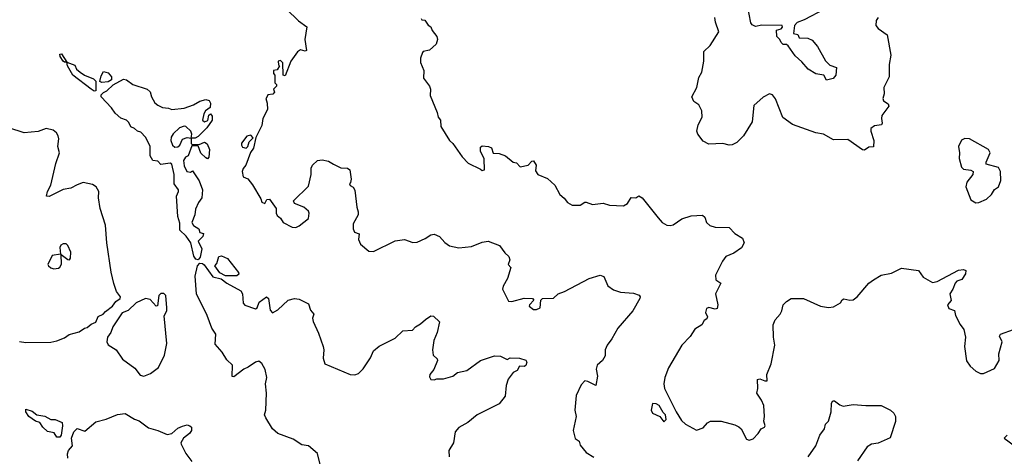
# Model space of a CAD drawing. Extents: x 2057697 to 2160550, y 827490 to 1016834.
# Tile 298 of 509: x 2117825 to 2124168, y 930058 to 932873. Entities that reach past the tile are written whole.
import ezdxf

# ---------------------------------------------------------------- set-up
doc = ezdxf.new("R2010")
doc.units = 0

msp = doc.modelspace()

# ---------------------------------------------------------------- linework, layer by layer
at = {"layer": '0CON20XD'}
for points in [[(2123009.6, 932940.4), (2122878.1, 932871.9), (2122833.8, 932855), (2122817.5, 932835), (2122810, 932785), (2122838.3, 932778.3), (2122847.5, 932755), (2122903.4, 932753.4), (2122930.3, 932740.3), (2122965, 932700), (2123017, 932607), (2123045, 932578.8), (2123086.7, 932565), (2123083.8, 932515), (2123065.9, 932494.1), (2123023, 932483), (2123005, 932516.2), (2122955, 932524.3), (2122905, 932554.2), (2122865, 932601.9), (2122820.9, 932640.9), (2122775, 932703.8), (2122765, 932712.5), (2122743.3, 932713.3), (2122730, 932725), (2122722.5, 932745), (2122702.5, 932765), (2122700, 932805), (2122730, 932815), (2122740, 932825), (2122737.5, 932835), (2122607.2, 932837.2), (2122565, 932829.4), (2122545, 932839.5), (2122535, 932852.5), (2122481.5, 933135)], [(2119545, 932941.2), (2119621.2, 932865), (2119675, 932826.2), (2119663.3, 932745), (2119673.3, 932675), (2119665, 932670), (2119635, 932679.2), (2119616, 932665), (2119571.2, 932605), (2119535, 932510), (2119522.5, 932515), (2119520, 932595), (2119505, 932610), (2119490, 932605), (2119493, 932583), (2119500, 932575), (2119485, 932550), (2119460, 932545), (2119460, 932525), (2119470, 932515), (2119470, 932465), (2119480, 932455), (2119480, 932445), (2119460, 932425), (2119467.5, 932405), (2119457, 932393), (2119425, 932387.5), (2119417, 932373), (2119410, 932365), (2119420, 932335), (2119420.8, 932295), (2119391.1, 932235), (2119385, 932190.8), (2119347, 932113), (2119330.9, 932045), (2119313, 932017), (2119281.3, 931935), (2119265, 931914.3), (2119259.2, 931895), (2119265, 931860), (2119295, 931846.2), (2119325, 931807.8), (2119378.8, 931718.8), (2119385.8, 931695.8), (2119405, 931687.5), (2119417, 931713), (2119435, 931716.7), (2119477.5, 931655), (2119477.5, 931625), (2119485, 931610), (2119505, 931592.5), (2119522.5, 931565), (2119580, 931535), (2119605, 931534), (2119625, 931543.8), (2119685, 931592), (2119690.8, 931625), (2119685, 931638.8), (2119655, 931663.8), (2119595, 931687.5), (2119590, 931705), (2119685, 931798.8), (2119703.8, 931875), (2119703.3, 931915), (2119712, 931935), (2119743.8, 931965), (2119775, 931970), (2119815, 931960), (2119847.5, 931942.5)], [(2120410.7, 932880.7), (2120415, 932872.5), (2120435, 932870), (2120457, 932837), (2120475, 932827.5), (2120483, 932803), (2120513.3, 932765), (2120516.7, 932745), (2120507.5, 932715), (2120465, 932676.2), (2120425, 932667.5), (2120419.3, 932660.7), (2120406.7, 932625), (2120406.4, 932596.4), (2120428.8, 932545), (2120426.2, 932495), (2120465.8, 932445), (2120472, 932425), (2120470, 932385), (2120515.8, 932275), (2120522, 932245), (2120535.7, 932225.7), (2120538.8, 932185), (2120595, 932093.8), (2120615.4, 932075), (2120675, 931989.4), (2120715, 931948), (2120795, 931910), (2120805, 931900), (2120820, 931905), (2120817.5, 931975), (2120794.2, 932025), (2120795, 932050), (2120805, 932060), (2120846.4, 932056.4), (2120865, 932047.5), (2120875, 932012.5), (2120915, 932010), (2120955.4, 931995.4), (2121004.2, 931954.2), (2121025, 931950), (2121050, 931925), (2121100, 931935), (2121125, 931960), (2121135, 931962.5), (2121152.5, 931935), (2121148.3, 931898.3), (2121162.5, 931875), (2121225, 931848), (2121271.9, 931805), (2121304.4, 931745), (2121332.5, 931722.5), (2121355, 931694.2), (2121385, 931676.2), (2121435, 931676.7), (2121465, 931696.2), (2121475, 931696.7), (2121515, 931681.2), (2121585, 931690.8), (2121625, 931678), (2121715, 931673.3), (2121741.7, 931688.3), (2121765, 931726.7), (2121795, 931723.3), (2121815, 931736.7), (2121836, 931725), (2121937.5, 931595), (2121965, 931565.6), (2121995, 931548), (2122015, 931545.8), (2122035, 931550), (2122090.9, 931589.1), (2122151.2, 931608.8), (2122225, 931612.9), (2122239.7, 931599.7), (2122250, 931565), (2122271.2, 931545), (2122305, 931535.7), (2122395, 931532), (2122432, 931495), (2122482.5, 931465), (2122493.1, 931435), (2122475, 931402.5), (2122425, 931367.1), (2122374.3, 931345), (2122351.9, 931315), (2122307.5, 931225), (2122310, 931195), (2122342.5, 931175), (2122308, 931105), (2122323.8, 931035), (2122318.3, 931011.7), (2122305, 931006.7), (2122265, 931017.5), (2122250, 931010), (2122242.5, 930985), (2122256.4, 930956.4), (2122252.5, 930945), (2122235, 930932.5), (2122220, 930905), (2122175, 930876.7), (2122145, 930830), (2122090, 930775), (2122005, 930627.5), (2121980.8, 930565), (2121974.6, 930525.4), (2121979.2, 930495), (2122054.6, 930345), (2122089.2, 930289.2), (2122115, 930265.4), (2122185, 930226.7), (2122228.3, 930241.7), (2122255.8, 930274.2), (2122275, 930284), (2122345, 930283.3), (2122431.7, 930261.7), (2122457.7, 930247.7), (2122474.1, 930234.1), (2122508.3, 930168.3), (2122525, 930161.2), (2122549.7, 930170.3), (2122583.3, 930205), (2122602.5, 930235), (2122622.5, 930245), (2122626.7, 930255), (2122620, 930285), (2122624.2, 930315), (2122620, 930385), (2122605, 930420), (2122573.8, 930465), (2122580, 930495), (2122577.5, 930552.5), (2122593.6, 930556.4), (2122625, 930543.3), (2122640, 930545), (2122638, 930585), (2122665.6, 930654.4), (2122690.4, 930775), (2122681.6, 930825), (2122678.5, 930905), (2122692.9, 930937.1), (2122724.2, 930975), (2122735.8, 930995), (2122744.6, 931035.4), (2122765, 931056.9), (2122795, 931074.3), (2122875, 931074.2), (2122985, 931026), (2123035, 931016.7), (2123068.3, 931021.7), (2123113, 931047), (2123123.6, 931066.4), (2123135, 931072.5), (2123174.1, 931064.1), (2123195, 931066.2), (2123221.2, 931085), (2123295, 931173.8), (2123325, 931196), (2123375, 931225.6), (2123442.1, 931237.9), (2123505, 931271.4), (2123615, 931255.6), (2123645, 931212), (2123705, 931177.5), (2123735, 931185.7), (2123872.7, 931257.3), (2123905, 931262), (2123920, 931255), (2123918.8, 931235), (2123895, 931198.8), (2123862.5, 931187.5), (2123851.2, 931175), (2123836.2, 931135), (2123816.7, 931105), (2123827, 931063), (2123802.5, 931035), (2123810.7, 931010.7), (2123847.5, 930997.5), (2123853.8, 930965), (2123883.3, 930906.7), (2123906.7, 930875), (2123918.8, 930825), (2123912, 930765), (2123925, 930673.8), (2123948, 930638), (2123985, 930605.8), (2124015, 930590.8), (2124035, 930590.8), (2124105, 930623.1), (2124134.2, 930675), (2124132.3, 930717.7), (2124153.8, 930795), (2124137, 930833), (2124143.3, 930845), (2124227.5, 930875)], [(2123356.7, 932886.7), (2123343, 932867), (2123340, 932835), (2123355, 932816), (2123414, 932775), (2123438.1, 932645), (2123425.6, 932585), (2123425.9, 932504.1), (2123392, 932435), (2123394.2, 932395), (2123386, 932365), (2123389.5, 932349.5), (2123419.7, 932329.7), (2123424, 932315), (2123380, 932255), (2123376.7, 932235), (2123382.5, 932205), (2123376.2, 932195), (2123332.4, 932187.6), (2123309.2, 932170.8), (2123308.6, 932155), (2123328.6, 932095), (2123326.1, 932053.9), (2123295, 932050), (2123267.5, 932032.5), (2123255, 932034.2), (2123159.8, 932099.8), (2123067.8, 932097.8), (2123003.8, 932135), (2122955, 932143.6), (2122803.8, 932196.2), (2122741.5, 932241.5), (2122695, 932362.5), (2122675, 932389.2), (2122655, 932394), (2122615, 932374.2), (2122555, 932320), (2122544, 932215), (2122489.2, 932125), (2122445, 932081.9), (2122415, 932066.7), (2122395, 932064.5), (2122355, 932075.6), (2122265, 932069.4), (2122228.9, 932088.9), (2122194.4, 932135), (2122188.2, 932155), (2122195.3, 932194.7), (2122221.1, 932245), (2122220, 932285), (2122200, 932325), (2122168.8, 932345), (2122156.4, 932376.4), (2122186.7, 932435), (2122200.8, 932499.2), (2122220.6, 932535), (2122232.3, 932605), (2122231.8, 932668.2), (2122273.7, 932706.3), (2122330, 932795), (2122307.3, 932857.3), (2122303.5, 932886.5)], [(2118305, 932411.9), (2118285, 932425.4), (2118166.9, 932515), (2118133.1, 932575), (2118130, 932600), (2118115, 932599.2), (2118105, 932606), (2118085.8, 932635), (2118085, 932650), (2118095, 932652.5), (2118130, 932600), (2118180, 932580), (2118190.6, 932555), (2118215, 932534.3), (2118243.3, 932515), (2118300.7, 932490.7), (2118316.4, 932476.4), (2118315, 932413.3), (2118305, 932411.9)], [(2118355, 932468.8), (2118342.5, 932475), (2118349.5, 932510.5), (2118365, 932540), (2118395, 932530), (2118416, 932505), (2118416.7, 932485), (2118395, 932472.9), (2118355, 932468.8)], [(2118975, 931325.4), (2118959.7, 931329.7), (2118947.7, 931347.7), (2118927.6, 931435), (2118898, 931478), (2118856, 931515), (2118858.1, 931561.9), (2118844, 931605), (2118835.2, 931734.8), (2118849.1, 931765), (2118848, 931775), (2118819.5, 931815), (2118821.6, 931875), (2118805, 931940.8), (2118795, 931948.1), (2118735, 931940), (2118715, 931960), (2118682.5, 931965), (2118666.2, 931995), (2118666.8, 932056.8), (2118636.7, 932115), (2118605, 932148.6), (2118584.1, 932154.1), (2118565, 932171.9), (2118541.7, 932181.7), (2118529.4, 932209.4), (2118514.2, 932224.2), (2118477.4, 932237.4), (2118440.2, 932270.2), (2118416, 932305), (2118350.6, 932375), (2118350.9, 932389.1), (2118365, 932404.2), (2118385.8, 932414.2), (2118427.7, 932452.3), (2118495, 932488.8), (2118512.5, 932485), (2118554.4, 932454.4), (2118647.5, 932425), (2118665, 932407.5), (2118673.6, 932376.4), (2118695, 932336.7), (2118715, 932321.2), (2118745, 932306.2), (2118785, 932303.3), (2118806.4, 932293.6), (2118885, 932303.3), (2118945, 932324.2), (2118985, 932347.1), (2119025, 932357.5), (2119045, 932352.5), (2119055.4, 932335.4), (2119052.4, 932307.6), (2119022.5, 932285), (2119011.2, 932265), (2119003.3, 932225), (2119015, 932213.8), (2119036.7, 932223.3), (2119043, 932257), (2119055, 932266.7), (2119065, 932250), (2119066, 932225), (2119032, 932175), (2118975, 932120), (2118955, 932110), (2118930, 932110), (2118930, 932075), (2118935, 932070), (2118981.7, 932068.3), (2119015, 932084), (2119033.2, 932073.2), (2119048.5, 932035), (2119044.3, 931985.7), (2119035, 931976.2), (2119025, 931981.2), (2118992.2, 932012.2), (2118975, 932060), (2118935, 932060), (2118910, 931995), (2118893.6, 931986.4), (2118880, 931965), (2118885, 931930), (2118902.5, 931895), (2118925, 931890), (2118938.3, 931898.3), (2118982.5, 931835), (2119003.8, 931775), (2118998.2, 931725), (2118976.5, 931693.5), (2118958.9, 931651.1), (2118953, 931615), (2118933.8, 931566.2), (2118945, 931545.2), (2118980.5, 931525), (2118985, 931500), (2119010, 931495), (2119006.2, 931475), (2118974.6, 931445.4), (2118998.2, 931395), (2118987.7, 931342.3), (2118975, 931325.4)], [(2117825, 930798.6), (2117865, 930792.5), (2118025, 930794), (2118065, 930802.5), (2118115, 930822), (2118145, 930842.9), (2118209.5, 930860.5), (2118242.5, 930885), (2118260.7, 930889.3), (2118285, 930910), (2118315, 930922.5), (2118330.8, 930959.2), (2118363.3, 930975), (2118377.5, 930992.5), (2118424, 931025), (2118444.5, 931055.5), (2118472.5, 931075), (2118474.2, 931085), (2118449.8, 931119.8), (2118431.6, 931171.6), (2118414.6, 931245), (2118386.5, 931435), (2118379.1, 931549.1), (2118343.3, 931655), (2118332.5, 931725), (2118335.8, 931765.8), (2118317.5, 931795), (2118295, 931810), (2118235, 931822.5), (2118195, 931808.6), (2118155, 931785.7), (2118105, 931778.6), (2118015, 931733.1), (2117998.8, 931735), (2118004.5, 931765.5), (2118026.4, 931806.4), (2118058.9, 931945), (2118081.9, 932015), (2118072, 932055), (2118078, 932105), (2118074, 932125), (2118062.7, 932142.7), (2118040, 932160), (2117995, 932172), (2117945, 932151.4), (2117855, 932143.8), (2117755.4, 932175.4)], [(2118825, 932051.5), (2118845, 932053.3), (2118857.5, 932065), (2118875, 932102.5), (2118905, 932112.5), (2118930, 932110), (2118933.3, 932135), (2118928, 932155), (2118895, 932183.3), (2118885, 932186.2), (2118854.2, 932175), (2118815, 932136.9), (2118802.1, 932115), (2118798.9, 932095), (2118810, 932065), (2118825, 932051.5)], [(2119285, 932044.7), (2119295.2, 932054.8), (2119304.7, 932085.3), (2119329.4, 932110.6), (2119315, 932128.1), (2119288.8, 932121.2), (2119255, 932076.7), (2119253.5, 932063.5), (2119260.2, 932050.2), (2119285, 932044.7)], [(2123985, 931692.5), (2124005, 931693.3), (2124054.1, 931715.9), (2124085, 931746.7), (2124105, 931777.5), (2124130, 931795), (2124147, 931837), (2124143.3, 931895), (2124130.7, 931920.7), (2124051.7, 931941.7), (2124052, 931955), (2124078, 932015), (2124065.9, 932035.9), (2123945, 932103.8), (2123915, 932107.5), (2123893.6, 932096.4), (2123872.5, 932055), (2123880, 932015), (2123877, 931977), (2123891.7, 931921.7), (2123905, 931910), (2123953, 931903), (2123967.5, 931895), (2123966.2, 931875), (2123926.7, 931825), (2123920, 931795), (2123952.3, 931712.3), (2123985, 931692.5)], [(2119847.5, 931942.5), (2119895, 931918.8), (2119936.1, 931916.1), (2119952.5, 931905), (2119960, 931845), (2119957, 931823), (2119950, 931815), (2119953.6, 931803.6), (2119973, 931793), (2119983.9, 931773.9), (2119996.7, 931665), (2120006.7, 931635), (2120005.9, 931614.1), (2119974.3, 931555.7), (2119973.4, 931523.4), (2119982.1, 931502.1), (2120012.5, 931492.5), (2120007.5, 931455), (2120020, 931425), (2120075, 931380), (2120105, 931378), (2120245, 931447.5), (2120305, 931456), (2120357, 931437), (2120385, 931438.8), (2120438, 931462), (2120473.3, 931485), (2120495, 931490.6), (2120530.8, 931475), (2120565, 931435.6), (2120595, 931415.7), (2120655, 931401.9), (2120735, 931410), (2120805, 931439.4), (2120844.3, 931444.3), (2120916.1, 931416.1), (2120950.7, 931370.7), (2120977, 931347), (2120982.5, 931325), (2120972.5, 931295), (2120990, 931275), (2120968, 931205), (2120940, 931155), (2120936.7, 931135), (2120975, 931057.5), (2120995, 931056.2), (2121075, 931076.9), (2121130, 931075), (2121137.5, 931065), (2121110, 931035), (2121107.5, 931025), (2121135, 931004), (2121155, 931004.2), (2121178.8, 931015), (2121183.3, 931065), (2121194.1, 931075.9), (2121265, 931076.7), (2121295, 931106.2), (2121335, 931120), (2121495, 931204.2), (2121565, 931226.2), (2121587.7, 931217.7), (2121615, 931156.7), (2121650.7, 931130.7), (2121695, 931116.5), (2121778.8, 931108.8), (2121815.9, 931095.9), (2121823.3, 931085), (2121821.2, 931075), (2121775.8, 930995), (2121677.8, 930885), (2121640.8, 930815), (2121609.2, 930775), (2121597.5, 930745), (2121596.2, 930705), (2121580.8, 930675), (2121545.5, 930645), (2121538.8, 930618.8), (2121548.6, 930575), (2121536, 930514), (2121485, 930540), (2121465, 930544), (2121441.7, 930518.3), (2121410.3, 930449.7), (2121402.5, 930355), (2121410.8, 930315), (2121390, 930225), (2121403, 930173), (2121430, 930155), (2121435, 930130), (2121475, 930082.5), (2121525, 930052.5)], [(2118046.4, 931266.4), (2118075, 931270), (2118085, 931276.7), (2118094.2, 931295.8), (2118091.7, 931358.3), (2118135, 931326.7), (2118146.1, 931323.9), (2118152.5, 931335), (2118153.8, 931375), (2118136.1, 931416.1), (2118125, 931426.7), (2118105, 931427.5), (2118090.7, 931419.3), (2118083.8, 931405), (2118088.3, 931361.7), (2118035, 931352.5), (2118007.5, 931295), (2118010, 931285), (2118025, 931272.5), (2118046.4, 931266.4)], [(2119151.7, 931221.7), (2119115, 931240), (2119083.3, 931285), (2119095, 931300), (2119108, 931345), (2119125, 931350.5), (2119163.8, 931333.8), (2119235, 931243.3), (2119237.9, 931232.1), (2119225, 931222), (2119151.7, 931221.7)], [(2119761.9, 930005), (2119744, 930075), (2119685, 930125.5), (2119642.2, 930132.2), (2119587.4, 930167.4), (2119488, 930205), (2119454.2, 930235), (2119410, 930305), (2119403.1, 930325), (2119411.9, 930355), (2119416.4, 930465), (2119408.6, 930525), (2119416.9, 930565), (2119406.4, 930616.4), (2119386.1, 930656.1), (2119365, 930671.2), (2119345, 930665.8), (2119298.1, 930631.9), (2119269.8, 930620.2), (2119205, 930571.2), (2119195, 930572.5), (2119196.1, 930646.1), (2119159.4, 930679.4), (2119129.2, 930729.2), (2119085, 930781.2), (2119088.1, 930845), (2119063.8, 930885), (2119032.1, 930965), (2118963.8, 931105), (2118955, 931220), (2118971.3, 931285), (2118985, 931302.8), (2119002, 931302), (2119013.3, 931293.3), (2119070, 931215), (2119123.1, 931203.1), (2119159.4, 931175), (2119250.8, 931125), (2119260, 931105), (2119264.2, 931045), (2119275, 931031.2), (2119345, 931008), (2119355.7, 931015), (2119367.6, 931052.4), (2119415, 931086), (2119428.5, 931075), (2119440, 931000), (2119455, 930983.3), (2119488.7, 931001.3), (2119554, 931065), (2119595, 931074.7), (2119625, 931071.9), (2119685, 931041.2), (2119699.4, 930999.4), (2119720.8, 930975), (2119712.6, 930947.4), (2119715, 930927.5), (2119751.2, 930851.2), (2119779.5, 930765), (2119784.4, 930745), (2119781.2, 930691.2), (2119791.2, 930655), (2119955, 930586.2), (2119985, 930584), (2120007.3, 930592.7), (2120039.1, 930620.9), (2120085, 930692.5), (2120105, 930737.5), (2120141.2, 930768.8), (2120245, 930818.8), (2120292.9, 930867.1), (2120355, 930871.2), (2120375, 930893.3), (2120407.9, 930912.1), (2120439.1, 930940.9), (2120475, 930963.8), (2120491.7, 930961.7), (2120528.8, 930925), (2120514.2, 930855), (2120493.5, 930805), (2120484.3, 930744.3), (2120488.8, 930708.8), (2120515, 930686.7), (2120518, 930675), (2120492.9, 930617.1), (2120466.7, 930585), (2120465, 930570), (2120475, 930552.5), (2120495, 930550), (2120512.3, 930557.7), (2120555, 930556.2), (2120616.7, 930575), (2120645, 930598.8), (2120705, 930610), (2120795, 930675.6), (2120885, 930705.6), (2120922.9, 930702.9), (2120965, 930682.5), (2120985, 930692.5), (2121045, 930690), (2121085, 930677.5), (2121092.5, 930665), (2121085, 930642.5), (2121075, 930637.5), (2121045, 930640), (2121030, 930610), (2121005, 930597.5), (2120972, 930555), (2120960, 930515), (2120952.9, 930445), (2120914.6, 930395.4), (2120771.4, 930325), (2120711.9, 930275), (2120655, 930244.5), (2120630.8, 930215), (2120620, 930145), (2120589.4, 930095), (2120593.1, 930055)], [(2118625, 930574), (2118668.3, 930591.7), (2118719.7, 930630.3), (2118759.1, 930710.9), (2118772.5, 930785), (2118755.8, 930964.2), (2118774, 930995), (2118774, 931015), (2118767.5, 931095), (2118755, 931107.5), (2118735, 931107.5), (2118722.2, 931095), (2118713, 931027), (2118705, 931026.2), (2118665, 931069.6), (2118635, 931075.3), (2118575, 931047.7), (2118525, 930997.1), (2118486.1, 930983.9), (2118425, 930892.5), (2118412, 930855), (2118391.5, 930825), (2118387.8, 930795), (2118396.4, 930776.4), (2118446, 930745), (2118488.6, 930685), (2118567.5, 930625), (2118601.7, 930581.7), (2118625, 930574)], [(2121975, 930280), (2121990, 930295), (2121986.2, 930325), (2121970.5, 930340.5), (2121945, 930386), (2121925, 930396.7), (2121901.7, 930398.3), (2121892.5, 930355), (2121902.5, 930335), (2121950, 930315), (2121975, 930280)], [(2122905, 930054.3), (2122953.3, 930125), (2122979.2, 930195), (2123009.2, 930235), (2123016.2, 930265), (2123036, 930285), (2123053.8, 930345), (2123055, 930400), (2123063.8, 930416.2), (2123073.6, 930416.4), (2123109.1, 930389.1), (2123131.2, 930381.2), (2123195, 930390.8), (2123275.7, 930384.3), (2123375, 930386), (2123435, 930356), (2123456.4, 930336.4), (2123467.3, 930315), (2123467.6, 930282.4), (2123432.2, 930177.8), (2123355, 930143.1), (2123313.3, 930135), (2123285, 930119.2), (2123221.7, 930028.3)], [(2118065, 930180.9), (2118048.2, 930208.2), (2118005, 930218.2), (2117974.2, 930245), (2117955.6, 930275.6), (2117926.7, 930285), (2117884, 930314), (2117864.2, 930345), (2117865, 930362.5), (2117905, 930349.4), (2117935.7, 930325.7), (2117987.3, 930317.3), (2118025, 930294.4), (2118055, 930294.2), (2118098.8, 930275), (2118101.9, 930255), (2118092.4, 930195), (2118085, 930182.2), (2118065, 930180.9)], [(2118135.6, 930045.6), (2118134, 930074), (2118139.6, 930095), (2118164.6, 930125), (2118159.8, 930175), (2118175, 930215.6), (2118195, 930237.3), (2118245, 930219.4), (2118315, 930280.9), (2118382.4, 930297.6), (2118455, 930327.9), (2118505, 930334.4), (2118565, 930297.5), (2118595, 930286), (2118655, 930240.8), (2118715, 930224), (2118775, 930197.9), (2118805, 930205.4), (2118845, 930238.1), (2118875, 930251.9), (2118905, 930261.2), (2118922.5, 930255), (2118932.5, 930245), (2118931.2, 930225), (2118920, 930205), (2118880, 930175), (2118864, 930145), (2118866.7, 930135), (2118895.9, 930075.9), (2118933.8, 930025)], [(2124187.5, 930195), (2124167.5, 930175), (2124240.5, 930120.5)]]:
    msp.add_lwpolyline(points, dxfattribs=at)

doc.saveas('drawing.dxf')
